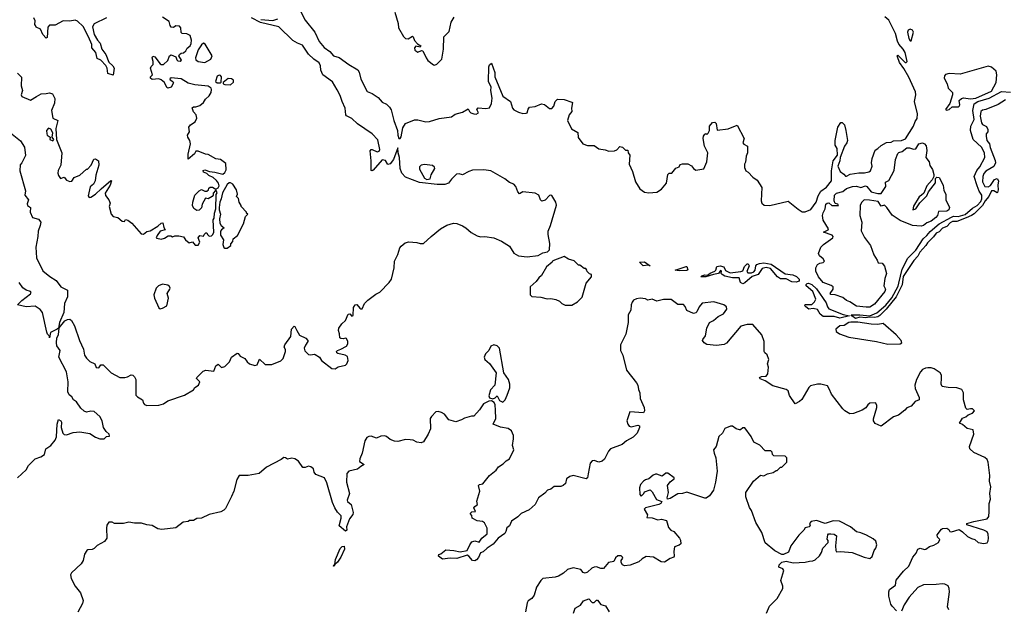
# Model space of a CAD drawing. Extents: x 2220333 to 2384341, y 721037 to 894043.
# Tile 261 of 325: x 2337677 to 2346499, y 797667 to 802938. Entities that reach past the tile are written whole.
import ezdxf

# ---------------------------------------------------------------- set-up
doc = ezdxf.new("R2010")
doc.units = 0

msp = doc.modelspace()

# ---------------------------------------------------------------- linework, layer by layer
at = {"layer": '0CON10XD'}
for points in [[(2340178.8, 803045), (2340233.3, 802933.3), (2340321.2, 802825), (2340361.7, 802741.7), (2340405, 802687.5), (2340455, 802653.3), (2340487.5, 802615), (2340538.3, 802598.3), (2340625, 802536.2), (2340707.6, 802487.6), (2340718.3, 802468.3), (2340734, 802405), (2340791.2, 802295), (2340835, 802276), (2340889.8, 802239.8), (2340925, 802200), (2340965, 802180), (2340990.8, 802155), (2341005, 802130), (2341030.6, 802035), (2341063.3, 801945), (2341064, 801905), (2341074, 801875), (2341085, 801873.1), (2341095, 801887.5), (2341110.2, 801969.8), (2341135, 802007.5), (2341215, 802040), (2341245, 802040), (2341315, 802024.2), (2341350, 802025), (2341435.7, 802054.3), (2341545, 802068.6), (2341577.4, 802092.6), (2341645, 802110), (2341695, 802140), (2341706.7, 802115), (2341720, 802105), (2341745, 802094.2), (2341767.7, 802092.3), (2341787.5, 802105), (2341772.5, 802135), (2341785, 802147.5), (2341855, 802143.3), (2341885, 802150), (2341905, 802187.5), (2341909.4, 802235), (2341896.9, 802305), (2341901.9, 802335), (2341877.2, 802385), (2341880.6, 802515), (2341886.5, 802535), (2341905, 802549.4), (2341932.9, 802465), (2341935.5, 802425), (2342005, 802252.5), (2342073.9, 802203.9), (2342093.3, 802145), (2342105, 802130), (2342145, 802108.8), (2342185, 802098.8), (2342215, 802100), (2342222.5, 802105), (2342232.3, 802137.7), (2342245, 802153.3), (2342295, 802162), (2342353.6, 802183.6), (2342378.3, 802178.3), (2342425, 802142), (2342445, 802142), (2342464.2, 802165), (2342475, 802206.7), (2342495, 802226), (2342555, 802222.5), (2342625, 802200), (2342630, 802195), (2342621.2, 802145), (2342623, 802117), (2342600, 802085), (2342583.9, 802033.9), (2342620.7, 801960.7), (2342678, 801928), (2342682.3, 801882.3), (2342722.5, 801825), (2342765, 801810), (2342825, 801810), (2342865, 801780), (2342923, 801773), (2342955, 801760), (2343005, 801762.5), (2343026.4, 801773.6), (2343055, 801802.5), (2343077.5, 801795), (2343105, 801770), (2343125, 801770), (2343130, 801745), (2343143.6, 801723.6), (2343138, 801645), (2343167.3, 801577.3), (2343193.8, 801485), (2343234.1, 801424.1), (2343274.1, 801394.1), (2343315, 801387.5), (2343385, 801394.4), (2343428.9, 801421.1), (2343472, 801475), (2343485, 801552.5), (2343495, 801562.5), (2343520, 801565), (2343555, 801607.5), (2343585, 801620), (2343595, 801640), (2343615, 801647.5), (2343665, 801647.5), (2343695, 801630), (2343714.1, 801604.1), (2343735, 801591.2), (2343807.1, 801602.9), (2343834, 801665), (2343841.9, 801745), (2343813.8, 801805), (2343800, 801875), (2343802.5, 801895), (2343815, 801912.5), (2343825, 801917.5), (2343835, 801910), (2343845, 801922.5), (2343856.9, 801945), (2343856.2, 801985), (2343883.2, 802016.8), (2343905, 802021.1), (2343918.5, 802008.5), (2343925, 801950), (2344025, 801960), (2344105, 801992.5), (2344167.5, 801875), (2344157.5, 801835), (2344165, 801822.5), (2344197.5, 801805), (2344198.8, 801745), (2344186.7, 801715), (2344179.3, 801660.7), (2344170, 801645), (2344170, 801615), (2344183.6, 801583.6), (2344205, 801572.5), (2344245, 801527.5), (2344285, 801500), (2344326.1, 801436.1), (2344320, 801315), (2344326.7, 801295), (2344348.3, 801278.3), (2344397.3, 801272.7), (2344563.6, 801313.6), (2344651.2, 801241.2), (2344688.3, 801218.3), (2344715, 801216.7), (2344765, 801236.7), (2344813.8, 801305), (2344830.3, 801359.7), (2344856.6, 801403.4), (2344905, 801437.7), (2344951.9, 801495), (2344950.8, 801585), (2344964.3, 801675), (2345003.3, 801725), (2345002.5, 801785), (2344984.3, 801814.3), (2344984.2, 801855), (2345008.6, 801975), (2345035, 802016.2), (2345047.1, 802017.1), (2345065.8, 801995), (2345080, 801945), (2345094, 801855), (2345088.8, 801835), (2345066.2, 801805), (2345028.8, 801705), (2345025.6, 801674.4), (2345007.5, 801625), (2345028.9, 801578.9), (2345061.2, 801555), (2345075, 801536.7), (2345085, 801536.2), (2345116.7, 801553.3), (2345195, 801565.6), (2345245, 801566), (2345285, 801574.6), (2345300.8, 801585), (2345316, 801625), (2345308.8, 801655), (2345314, 801695), (2345341.7, 801768.3), (2345366.4, 801783.6), (2345395, 801812.5), (2345445, 801837.5), (2345485, 801842.5), (2345505, 801852.5), (2345577, 801857), (2345615, 801872), (2345686.2, 801985), (2345700, 802025), (2345717.7, 802052.3), (2345722.5, 802095), (2345694.5, 802205), (2345707.5, 802265), (2345702.7, 802292.7), (2345642.8, 802422.8), (2345600, 802500), (2345560, 802555), (2345542.5, 802605), (2345540, 802615), (2345545, 802620), (2345610, 802555), (2345620, 802555), (2345627.5, 802565), (2345610, 802645), (2345592.5, 802675), (2345555, 802717.5), (2345541.2, 802745), (2345523.6, 802813.6), (2345463.6, 802933.6), (2345430, 802965)], [(2341038.8, 803005), (2341068.8, 802905), (2341071.2, 802865), (2341115, 802787.5), (2341135, 802770), (2341157, 802767), (2341195, 802790), (2341203, 802783), (2341215, 802752.5), (2341241.7, 802721.7), (2341270, 802705), (2341265, 802692.5), (2341225, 802700), (2341213.8, 802685), (2341217.5, 802665), (2341245, 802647.5), (2341278.3, 802661.7), (2341289.3, 802659.3), (2341318.8, 802595), (2341335, 802573.3), (2341385, 802533.3), (2341395, 802530), (2341415, 802538.8), (2341460.8, 802585), (2341473.5, 802675), (2341477.5, 802785), (2341525, 802832.5), (2341543, 802917), (2341570.3, 802959.7)], [(2338455, 802953.3), (2338345, 802900), (2338330, 802875), (2338344.5, 802804.5), (2338374, 802755), (2338399.2, 802729.2), (2338412, 802675), (2338450, 802625), (2338475, 802557.5), (2338512.5, 802525), (2338522.5, 802505), (2338515, 802442.5), (2338467.5, 802455), (2338461.2, 802505), (2338447.3, 802527.3), (2338402.5, 802575), (2338371.7, 802591.7), (2338360, 802645), (2338322.5, 802685), (2338323.3, 802715), (2338294.5, 802784.5), (2338245, 802876.2), (2338195.8, 802925.8), (2338175, 802934), (2338125, 802924.3), (2338065, 802928.8), (2337995, 802887.5), (2337945, 802890), (2337928.3, 802871.7), (2337921.7, 802778.3), (2337915, 802772.5), (2337883.3, 802805), (2337863, 802853), (2337825, 802872.5), (2337817.5, 802885), (2337812.5, 802895), (2337816.4, 802926.4), (2337803.8, 802955)], [(2339123.6, 802823.6), (2339121.2, 802865), (2339108.8, 802878.8), (2339077, 802883), (2339055, 802867.5), (2339035, 802870), (2339023.8, 802885), (2339015, 802922.5), (2338955, 802962)], [(2340161.2, 800155), (2340184.1, 800114.1), (2340240, 800085), (2340257.5, 800065), (2340260, 800055), (2340236.4, 800023.6), (2340225.5, 799995), (2340232.6, 799972.6), (2340265, 799940), (2340285, 799936.7), (2340315, 799943.3), (2340325, 799938.8), (2340362.5, 799915), (2340382.5, 799885), (2340475, 799813.3), (2340505, 799810), (2340531.9, 799828.1), (2340595, 799843.8), (2340606.7, 799855), (2340620, 799885), (2340615, 799922.5), (2340594.1, 799934.1), (2340528.3, 799948.3), (2340517.5, 799955), (2340516.7, 799965), (2340523.9, 799976.1), (2340555, 799986), (2340605.8, 800015), (2340617.8, 800035), (2340617.2, 800057.2), (2340605, 800083.3), (2340595, 800086.7), (2340575, 800080), (2340553, 800083), (2340545, 800090), (2340543.3, 800125), (2340532.5, 800155), (2340537.5, 800175), (2340563.3, 800215), (2340595.8, 800244.2), (2340620.7, 800299.3), (2340635, 800302.5), (2340653.9, 800283.9), (2340665, 800287.5), (2340669.1, 800360.9), (2340683.8, 800385), (2340697.1, 800387.1), (2340725, 800353.3), (2340735, 800347.5), (2340745, 800350), (2340767.5, 800395), (2340795, 800427.5), (2340869.3, 800480.7), (2340905, 800497.5), (2340987, 800583), (2341008, 800615), (2341033.3, 800715), (2341033.8, 800775), (2341064, 800835), (2341084, 800895), (2341095, 800908.8), (2341131.7, 800938.3), (2341165, 800948), (2341235, 800941.9), (2341265, 800932.2), (2341295, 800933.3), (2341362.4, 800997.6), (2341447.5, 801065), (2341505, 801097.3), (2341564.7, 801115.3), (2341595, 801113.3), (2341643.1, 801093.1), (2341675, 801073.5), (2341721.5, 801031.5), (2341775, 801002.5), (2341805, 800994.6), (2341845, 800995.6), (2341925, 800983.6), (2341993.8, 800955), (2342065, 800910), (2342105.6, 800845.6), (2342145, 800824.4), (2342224.1, 800814.1), (2342322.7, 800827.3), (2342343, 800837), (2342365, 800849.2), (2342405, 800858), (2342422.7, 800877.3), (2342427.5, 800935), (2342410.6, 801015), (2342412.2, 801045), (2342433.1, 801095), (2342487, 801277), (2342482, 801305), (2342445, 801362.5), (2342435, 801367.5), (2342425, 801362.5), (2342385, 801322.5), (2342355, 801312.5), (2342342.5, 801325), (2342327.5, 801365), (2342295, 801383.3), (2342185, 801397.5), (2342155, 801377.5), (2342138.8, 801395), (2342122, 801445), (2342105, 801466), (2342065, 801480), (2342024.1, 801514.1), (2341897.5, 801585), (2341835, 801594), (2341735, 801590), (2341700.5, 801579.5), (2341645, 801547.5), (2341615, 801557.5), (2341590, 801555), (2341545, 801510), (2341520, 801475), (2341485, 801461.2), (2341418.3, 801461.7), (2341259.3, 801480.7), (2341135, 801526.4), (2341100.5, 801565), (2341084.5, 801605), (2341081.2, 801705), (2341069.2, 801745), (2341065, 801790), (2341026.2, 801685), (2340995, 801647.5), (2340975, 801642.5), (2340955, 801677.5), (2340925, 801682.5), (2340845, 801591.2), (2340835, 801583.3), (2340827, 801587), (2340826.5, 801675), (2340815.7, 801764.3), (2340825, 801774), (2340835, 801774), (2340880, 801755), (2340898.3, 801761.7), (2340903.3, 801775), (2340885, 801862.5), (2340834.2, 801915), (2340704, 802004), (2340653.1, 802053.1), (2340606.1, 802076.1), (2340600, 802085), (2340594.5, 802145), (2340565.5, 802205), (2340549.4, 802259.4), (2340520.5, 802309.5), (2340481, 802381), (2340394.5, 802445), (2340374.6, 802485), (2340372.7, 802525), (2340361.7, 802551.7), (2340313.2, 802583.2), (2340265, 802628.8), (2340209.6, 802709.6), (2340165, 802727.5), (2340125, 802753.1), (2339997.5, 802875), (2339835, 802914.2), (2339753.3, 802955)], [(2339838.5, 802938.5), (2339945, 802930.9), (2339991.2, 802945)], [(2345665, 802750), (2345685.8, 802825), (2345675.5, 802845.5), (2345655, 802853.8), (2345636.7, 802845), (2345631.2, 802825), (2345645, 802770), (2345655, 802750), (2345665, 802750)], [(2337657.9, 802457.9), (2337693.9, 802423.9), (2337690, 802345), (2337702.5, 802305), (2337691.4, 802265), (2337695, 802248.8), (2337775, 802216.2), (2337828.6, 802251.4), (2337870, 802275), (2337915, 802276), (2337945, 802284), (2337970, 802275), (2337991.4, 802231.4), (2337989.5, 802190.5), (2337960.8, 802125), (2337975, 802057.5), (2338020, 802035), (2338000.8, 801965), (2338006.2, 801866.2), (2338054.2, 801745), (2338046.1, 801633.9), (2338022.7, 801587.3), (2338020, 801565), (2338024.1, 801544.1), (2338042.5, 801515), (2338075, 801527.5), (2338095, 801500), (2338125, 801490), (2338145, 801492), (2338163.9, 801526.1), (2338215, 801546.7), (2338275, 801600), (2338285, 801600), (2338317.5, 801635), (2338340.7, 801689.3), (2338355, 801692.5), (2338382.5, 801675), (2338386.2, 801635), (2338358.8, 801545), (2338352.5, 801495), (2338337.5, 801465), (2338309.3, 801440.7), (2338290.7, 801360.7), (2338300, 801345), (2338315, 801347.5), (2338355.6, 801374.4), (2338405.6, 801424.4), (2338495, 801497.5), (2338500, 801495), (2338488.6, 801455), (2338441.4, 801385), (2338444.4, 801364.4), (2338476, 801325), (2338487.5, 801295), (2338480, 801265), (2338497.5, 801195), (2338515, 801176.7), (2338557, 801167), (2338595, 801133.3), (2338615, 801130), (2338625, 801150), (2338645, 801143.3), (2338681.2, 801115), (2338765, 801020), (2338785, 801017.5), (2338815, 801040), (2338845, 801046.2), (2338915, 801090), (2338945, 801116.7), (2338960, 801120), (2338967.5, 801077.5), (2338980, 801055), (2338937, 801043), (2338910, 801005), (2338900, 800985), (2338905, 800980), (2338945, 800973.8), (2338975, 800980), (2339008.3, 801001.7), (2339031.7, 801001.7), (2339045, 800992.5), (2339067.5, 801002.5), (2339103.6, 801003.6), (2339145, 800992.5), (2339162.5, 800965), (2339195, 800940), (2339225, 800950), (2339249.3, 800919.3), (2339275, 800920), (2339290, 800945), (2339277.5, 800985), (2339290, 801005), (2339325, 801000), (2339330, 801015), (2339345, 801030), (2339355, 801030), (2339360, 801015), (2339375, 801000), (2339395, 801002.5), (2339406.1, 801013.9), (2339416.2, 801035), (2339410, 801145), (2339418.3, 801161.7), (2339421.2, 801205), (2339433.3, 801245), (2339438.3, 801371.7), (2339447, 801387), (2339438.3, 801408.3), (2339431.7, 801408.3), (2339410, 801385), (2339410, 801365), (2339400, 801355), (2339365, 801332.5), (2339341.7, 801338.3), (2339312.5, 801285), (2339306.1, 801253.9), (2339285, 801233.3), (2339265, 801230), (2339238.3, 801248.3), (2339226.7, 801275), (2339227, 801303), (2339247.5, 801365), (2339283.9, 801406.1), (2339306.7, 801416.7), (2339335, 801403.3), (2339355, 801402.5), (2339370, 801415), (2339371.7, 801428.3), (2339382.5, 801437.5), (2339405, 801437.5), (2339435, 801420), (2339455, 801432.5), (2339465, 801450), (2339457.5, 801475), (2339439.3, 801499.3), (2339410, 801525), (2339371.7, 801541.7), (2339355, 801560), (2339323.6, 801573.6), (2339321.7, 801588.3), (2339335, 801592.5), (2339377, 801577), (2339425, 801572), (2339495.8, 801554.2), (2339515, 801570), (2339525.7, 801594.3), (2339525, 801650), (2339475, 801686.7), (2339435, 801692.5), (2339365, 801730), (2339343, 801733), (2339275, 801760), (2339255, 801760), (2339243.3, 801736.7), (2339185, 801690), (2339186, 801735), (2339207.1, 801825), (2339200, 801855), (2339182.5, 801885), (2339180, 801905), (2339197.5, 801935), (2339192.5, 801975), (2339207.5, 801995), (2339247.7, 802022.3), (2339263.3, 802055), (2339256.7, 802085), (2339233, 802113), (2339221.7, 802148.3), (2339233, 802157), (2339255, 802157.5), (2339290.7, 802169.3), (2339325, 802196.7), (2339342.5, 802227.5), (2339375, 802256.7), (2339393.8, 802285), (2339396.1, 802313.9), (2339391.2, 802325), (2339365, 802341.2), (2339245, 802353.3), (2339185, 802368.8), (2339125, 802408), (2339033.3, 802416.7), (2339023, 802407), (2339025, 802400), (2339050, 802385), (2339056.4, 802373.6), (2339035, 802332.5), (2339005, 802323.3), (2338995, 802330), (2338975.8, 802375.8), (2338945, 802400), (2338925, 802407.5), (2338865, 802402.5), (2338850, 802415), (2338850, 802425), (2338867.5, 802445), (2338850, 802505), (2338855, 802520), (2338872.5, 802537.5), (2338873.3, 802565), (2338864, 802595), (2338870, 802610), (2338887.5, 802605), (2338934.1, 802544.1), (2338945, 802537.5), (2338965, 802537.5), (2339005, 802572.5), (2339020, 802615), (2339035, 802622.5), (2339076.7, 802606.7), (2339085, 802577.5), (2339095, 802568.8), (2339113.8, 802566.2), (2339126.7, 802575), (2339102.5, 802615), (2339107.5, 802625), (2339125, 802637.5), (2339145, 802640), (2339165, 802660), (2339177, 802683), (2339203.8, 802705), (2339214, 802725), (2339217.1, 802755), (2339205, 802797.5), (2339175, 802812.5), (2339133, 802813), (2339123.6, 802823.6)], [(2339335, 802553.8), (2339390, 802585), (2339402.5, 802615), (2339338.3, 802718.3), (2339325, 802727.5), (2339305, 802713.3), (2339275, 802668.8), (2339251.4, 802595), (2339255, 802577.5), (2339275, 802562.5), (2339335, 802553.8)], [(2345985, 802127.5), (2346005, 802133.8), (2346031.2, 802158.8), (2346085, 802158), (2346095, 802164), (2346099.4, 802175), (2346096.1, 802215), (2346116.7, 802233.3), (2346135, 802236.7), (2346195, 802230.2), (2346244.1, 802235.9), (2346385, 802297.6), (2346424.8, 802375), (2346432.3, 802445), (2346425, 802476.2), (2346385, 802513.8), (2346355, 802521.2), (2346105, 802450), (2346005, 802456.7), (2345973.6, 802446.4), (2345963.8, 802436.2), (2345961.2, 802415), (2345988, 802365), (2345996.7, 802325), (2346033.8, 802285), (2346033.8, 802265), (2346011.7, 802188.3), (2345973.3, 802135), (2345985, 802127.5)], [(2339445, 802371.2), (2339475, 802373.3), (2339481.7, 802378.3), (2339486.2, 802425), (2339477.3, 802437.3), (2339465, 802441.2), (2339446.4, 802433.6), (2339430, 802385), (2339445, 802371.2)], [(2339565, 802353.8), (2339593, 802377), (2339592.5, 802395), (2339575, 802408.8), (2339545, 802411.2), (2339500, 802375), (2339500, 802365), (2339515, 802357.5), (2339565, 802353.8)], [(2346509, 802221), (2346445, 802178.7), (2346335, 802134.5), (2346305, 802129.1), (2346289.6, 802115), (2346283.6, 802075), (2346294.2, 802014.2), (2346305, 801998.5), (2346340, 801980), (2346352.5, 801955), (2346351.4, 801935), (2346335.6, 801914.4), (2346335.5, 801895.5), (2346343.2, 801855), (2346366.9, 801825), (2346372.3, 801792.3), (2346416.6, 801676.6), (2346419.7, 801655), (2346405, 801624.5), (2346335, 801582.9), (2346315, 801559.4), (2346306.1, 801535), (2346303.3, 801485), (2346324.8, 801444.8), (2346355, 801441.1), (2346375, 801454.3), (2346412.4, 801507.6), (2346435.8, 801515), (2346448.3, 801495), (2346440.8, 801455), (2346444.6, 801415), (2346438.2, 801391.8), (2346435, 801386), (2346405, 801406.5), (2346384.6, 801405.4), (2346361.8, 801355), (2346326.8, 801315), (2346302.7, 801275), (2346229.3, 801200.7), (2346206.5, 801183.5), (2346157.7, 801162.3), (2346075, 801131.9), (2346035, 801129.4), (2346015, 801118.5), (2345985, 801086.1), (2345945, 801069.8), (2345915, 801038.4), (2345888.8, 801025), (2345865, 800992.5), (2345810.9, 800940.9), (2345795.2, 800914.8), (2345742.8, 800857.2), (2345725, 800821.5), (2345688.1, 800781.9), (2345591.5, 800638.5), (2345585, 800563.1), (2345531, 800455), (2345441.2, 800345), (2345385, 800289.7), (2345365, 800276.2), (2345335, 800270.5), (2345295, 800274.6), (2345255, 800266.8), (2345205, 800273.5), (2345165, 800262.2), (2345132.5, 800285), (2345127.5, 800295), (2345205, 800295.7), (2345293.5, 800286.5), (2345357.9, 800312.1), (2345439.1, 800380.9), (2345492.3, 800447.7), (2345549.5, 800550.5), (2345555, 800577.5), (2345585, 800703.5), (2345635, 800800.8), (2345707.3, 800872.7), (2345771.7, 800975), (2345805.8, 801004.2), (2345835, 801041.8), (2345915, 801109), (2346025, 801170.9), (2346045, 801177.4), (2346085, 801174.8), (2346147.9, 801192.1), (2346215, 801250.2), (2346256.2, 801273.8), (2346289.6, 801310.4), (2346298.7, 801335), (2346297.1, 801365), (2346275, 801401.2), (2346255, 801451.5), (2346230.4, 801535), (2346252.5, 801587.5), (2346281.1, 801618.9), (2346324.7, 801705), (2346322.8, 801745), (2346295.6, 801795.6), (2346221.6, 801865), (2346195.7, 801945.7), (2346199.2, 801985), (2346227.7, 802045), (2346216.2, 802125), (2346228.2, 802185), (2346262.3, 802205), (2346363.7, 802236.3), (2346475, 802295.4), (2346555, 802288.3)], [(2337975, 801852.5), (2337982.5, 801865), (2337966.7, 801885), (2337974, 801925), (2337955, 801956.7), (2337934.2, 801965.8), (2337916.2, 801945), (2337918.8, 801915), (2337924.1, 801904.1), (2337950, 801885), (2337947.5, 801865), (2337975, 801852.5)], [(2337595, 801924.2), (2337685, 801854.3), (2337720.8, 801795), (2337728, 801722), (2337695, 801656.2), (2337682.1, 801637.9), (2337679.4, 801585), (2337729.4, 801405), (2337721.5, 801365), (2337756.9, 801325), (2337745, 801290), (2337746.2, 801275), (2337773.8, 801255), (2337770.8, 801215), (2337791.2, 801165), (2337845, 801152), (2337865.8, 801125), (2337861.4, 801095), (2337842.2, 801045), (2337840.4, 800995), (2337821.7, 800901.7), (2337827.1, 800805), (2337885, 800690), (2337947, 800637), (2338002.9, 800602.9), (2338046.7, 800545), (2338104.3, 800514.3), (2338104, 800455), (2338078.8, 800395), (2338072.9, 800315), (2338035, 800226.7), (2338023.3, 800176.7), (2338013.9, 800166.1), (2337987.5, 800155), (2337953.9, 800136.1), (2337945, 800090)], [(2345262.4, 800362.4), (2345175, 800372.3), (2345115, 800411.9), (2345085, 800422.2), (2345051.5, 800451.5), (2344985, 800473), (2344945, 800475.8), (2344939.5, 800485), (2344965.7, 800525), (2344966, 800545), (2344948, 800558), (2344875, 800585.5), (2344835, 800635.4), (2344809.8, 800685), (2344810.5, 800715), (2344825, 800746), (2344845, 800758.8), (2344875.9, 800764.1), (2344887.5, 800775), (2344876.2, 800795), (2344844.6, 800824.6), (2344835.7, 800845), (2344855, 800901.2), (2344878.8, 800925), (2344964, 800985), (2344966.2, 800995), (2344957, 801007), (2344880, 801035), (2344920, 801055), (2344922.5, 801065), (2344875, 801142.5), (2344870.4, 801185), (2344875, 801207.5), (2344894.6, 801245), (2344901.5, 801285), (2344910.8, 801295), (2344926.6, 801296.6), (2344955, 801274.4), (2345012.5, 801275), (2345007.5, 801285), (2344983.3, 801293.3), (2344975.5, 801315), (2344976.2, 801365), (2344995, 801384.6), (2345052.1, 801397.9), (2345085, 801426.1), (2345138.8, 801445), (2345175, 801447.5), (2345215, 801436.1), (2345255, 801449.7), (2345266.1, 801445), (2345305, 801397.5), (2345365, 801381.5), (2345395, 801382.9), (2345436.2, 801443.8), (2345435, 801482.5), (2345463.5, 801496.5), (2345512.4, 801587.6), (2345523.1, 801685), (2345545, 801739.5), (2345555, 801749.3), (2345585, 801756.5), (2345625, 801789), (2345649.9, 801789.9), (2345685, 801777.3), (2345705, 801781.1), (2345732.6, 801827.4), (2345765, 801835.7), (2345785, 801827.1), (2345797.8, 801807.8), (2345805.8, 801765.8), (2345796.7, 801705), (2345824.7, 801665), (2345831.4, 801631.4), (2345856.2, 801595), (2345867.1, 801552.9), (2345866.7, 801533.3), (2345852.5, 801505), (2345805, 801450), (2345777, 801383), (2345757.5, 801367.5), (2345737, 801353), (2345685, 801267.5), (2345680, 801235), (2345706, 801245), (2345743.6, 801296.4), (2345805, 801360), (2345820, 801395), (2345881.7, 801478.3), (2345883.3, 801516.7), (2345893.2, 801526.8), (2345915, 801525.5), (2345950.4, 801455), (2345958.1, 801408.1), (2345975.3, 801375), (2345975.4, 801325), (2346008.9, 801255), (2346001.6, 801235), (2345985, 801222.8), (2345910.8, 801219.2), (2345899.6, 801185), (2345885.3, 801165), (2345845, 801133.3), (2345805, 801119.1), (2345774.5, 801095), (2345755, 801088.8), (2345676.2, 801095), (2345565, 801141.1), (2345495, 801185.9), (2345447.2, 801257.2), (2345425, 801278.1), (2345395, 801267.5), (2345370.4, 801310.4), (2345290.4, 801320.4), (2345243.9, 801326.1), (2345219.3, 801300.7), (2345208, 801275), (2345205.9, 801185), (2345221.1, 801125), (2345217.3, 801047.3), (2345247.9, 800987.9), (2345299.8, 800915), (2345330.9, 800830.9), (2345361.2, 800785), (2345370, 800760), (2345405, 800758.6), (2345425, 800729.4), (2345444.5, 800665), (2345429.8, 800620.2), (2345420, 800555), (2345433.3, 800525), (2345427.4, 800505), (2345335, 800391.2), (2345295, 800364.8), (2345262.4, 800362.4)], [(2341325, 801506), (2341355, 801513.8), (2341365, 801550), (2341396.2, 801605), (2341395, 801617.5), (2341375, 801631.2), (2341305, 801641.5), (2341274.7, 801635.3), (2341260, 801620), (2341258.9, 801598.9), (2341305, 801518.8), (2341325, 801506)], [(2339535, 800891.2), (2339567.5, 800915), (2339568.3, 800931.7), (2339587, 800953), (2339590, 800975), (2339627.5, 801005), (2339681.7, 801108.3), (2339700, 801175), (2339720, 801195), (2339710, 801205), (2339710, 801215), (2339660, 801265), (2339660, 801275), (2339643, 801303), (2339637, 801337), (2339620, 801355), (2339627.5, 801375), (2339620, 801415), (2339587.5, 801465), (2339565, 801477.5), (2339553.3, 801476.7), (2339535, 801462.5), (2339494.1, 801385.9), (2339483.3, 801335), (2339470, 801305), (2339463.3, 801255), (2339463.3, 801235), (2339476.7, 801195), (2339466.7, 801155), (2339468.8, 801115), (2339483.6, 801093.6), (2339510, 801075), (2339485, 801057.5), (2339477.5, 801045), (2339477, 801007), (2339502.5, 800965), (2339496.7, 800923.3), (2339505, 800897.5), (2339515, 800891.2), (2339535, 800891.2)], [(2342625, 800382.5), (2342675, 800412.5), (2342716, 800454), (2342752.3, 800577.7), (2342800, 800635), (2342800, 800655), (2342781.7, 800661.7), (2342761.7, 800681.7), (2342760, 800695), (2342748.3, 800708.3), (2342735, 800710), (2342695, 800740), (2342685, 800740), (2342645, 800777.5), (2342595, 800792.5), (2342555, 800817.5), (2342455, 800777.5), (2342447.5, 800765), (2342396.7, 800725), (2342353, 800647), (2342327.5, 800625), (2342305.9, 800594.1), (2342250, 800545), (2342250, 800475), (2342265, 800460), (2342345, 800453.8), (2342403.3, 800436.7), (2342435, 800440), (2342481.7, 800431.7), (2342515, 800417.5), (2342535, 800397.5), (2342565, 800382.5), (2342625, 800382.5)], [(2343325, 800732.5), (2343309.3, 800739.3), (2343264.6, 800734.6), (2343230, 800765), (2343275, 800770.5), (2343325, 800732.5)], [(2343585, 800689.4), (2343550, 800695), (2343648.8, 800728.8), (2343655, 800727.5), (2343663.3, 800696.7), (2343655, 800691.9), (2343585, 800689.4)], [(2344155, 800573.9), (2344136.5, 800585), (2344122, 800625), (2344064.6, 800625.4), (2343995, 800641.8), (2343970.8, 800655), (2343963.3, 800665), (2343966.2, 800685), (2343955, 800693.3), (2343937.5, 800665), (2343892.8, 800657.2), (2343825, 800634.2), (2343780, 800635), (2343790, 800645), (2343815, 800653.1), (2343839.4, 800650.6), (2343865, 800669.2), (2343905, 800685.7), (2343915.8, 800695), (2343923.1, 800726.9), (2343954.2, 800734.2), (2343985, 800726), (2344001.3, 800691.3), (2344041.7, 800671.7), (2344137.7, 800682.3), (2344155, 800690), (2344171.7, 800728.3), (2344195, 800752.5), (2344205, 800752.5), (2344213.3, 800735), (2344192.5, 800682.5), (2344202, 800672), (2344235, 800671.5), (2344255, 800680.6), (2344267.8, 800695), (2344272, 800735), (2344282, 800745), (2344305, 800755.5), (2344345, 800760), (2344408.9, 800748.9), (2344535, 800662.5), (2344605, 800652.9), (2344637.4, 800637.4), (2344660.4, 800615), (2344660, 800595), (2344633.6, 800586.4), (2344595, 800590), (2344545, 800618), (2344495, 800617.8), (2344468.1, 800635), (2344405, 800708.6), (2344365, 800720), (2344330.5, 800709.5), (2344295, 800657.1), (2344241.4, 800638.6), (2344175, 800581.8), (2344155, 800573.9)], [(2337945, 800090), (2337942.5, 800105), (2337925, 800122.5), (2337919.5, 800139.5), (2337881.2, 800315), (2337861.7, 800341.7), (2337815, 800371.4), (2337735, 800365.8), (2337657.5, 800385), (2337695, 800422), (2337775, 800483.8), (2337778.8, 800495), (2337775, 800502.5), (2337735, 800516.7), (2337705, 800536), (2337672.2, 800585)], [(2338935, 800347.5), (2338955, 800353.3), (2338996.2, 800375), (2339010, 800445), (2338997.5, 800485), (2339023.3, 800525), (2339023.8, 800535), (2339018.8, 800548.8), (2339005, 800560), (2338955, 800570), (2338920, 800555), (2338900, 800535), (2338880, 800475), (2338883.3, 800445), (2338925, 800357.5), (2338935, 800347.5)], [(2345025, 800264.8), (2344975, 800281.3), (2344875, 800280), (2344849.7, 800299.7), (2344825, 800343.8), (2344787.5, 800352.5), (2344747, 800347), (2344720, 800365), (2344712.5, 800375), (2344713.9, 800386.1), (2344775, 800386.2), (2344799.2, 800410.8), (2344810.6, 800435), (2344782.4, 800502.4), (2344724.8, 800554.8), (2344723.7, 800565), (2344731.5, 800575), (2344745, 800578.5), (2344775, 800565.9), (2344815, 800529.1), (2344902.5, 800402.5), (2344915, 800366), (2344928.3, 800348.3), (2345055, 800298.5), (2345112.5, 800285), (2345025, 800264.8)], [(2345533.3, 797643.3), (2345492.9, 797685), (2345481.2, 797705), (2345465.8, 797775), (2345464.4, 797815), (2345470, 797835), (2345525.3, 797874.7), (2345530.4, 797919.6), (2345595, 797999.2), (2345643.3, 798045), (2345678.8, 798125), (2345710.5, 798159.5), (2345725, 798196.2), (2345745, 798204), (2345783.9, 798193.9), (2345795, 798196.2), (2345828.8, 798221.2), (2345867.6, 798232.4), (2345910, 798255), (2345921.7, 798281.7), (2345900, 798305), (2345898.8, 798325), (2345935, 798376.2), (2345945, 798381.2), (2345985, 798383.3), (2346003, 798373), (2346012.5, 798355), (2346025, 798350), (2346095, 798372.5), (2346125, 798352.5), (2346169.3, 798309.3), (2346205, 798290.8), (2346235, 798283.8), (2346265.8, 798255.8), (2346315.7, 798245.7), (2346345, 798251.5), (2346355, 798270), (2346358.6, 798295), (2346355, 798329.2), (2346345, 798351.2), (2346316.1, 798366.1), (2346164, 798414), (2346162.5, 798425), (2346226.7, 798445), (2346345, 798467.6), (2346360.8, 798489.2), (2346362.5, 798532.5), (2346363.9, 798605), (2346375.1, 798645), (2346369.3, 798695), (2346379.1, 798755), (2346367.3, 798805), (2346368.4, 798855), (2346355.9, 798975), (2346345, 798997.8), (2346325, 799018.5), (2346225, 799062.5), (2346189.2, 799095), (2346186.7, 799115), (2346225.4, 799225), (2346220, 799265), (2346166.1, 799276.1), (2346125, 799313.8), (2346096.7, 799325), (2346125, 799370), (2346155, 799380.9), (2346175, 799400), (2346215, 799413.1), (2346232.2, 799435), (2346215, 799451.8), (2346195, 799454.4), (2346166.4, 799446.4), (2346155, 799460), (2346132.4, 799532.4), (2346133.3, 799595), (2346117.7, 799625), (2346075, 799641), (2345995, 799644.1), (2345943, 799653), (2345932.5, 799675), (2345936.7, 799726.7), (2345936.9, 799755), (2345925.9, 799775), (2345870.7, 799810.7), (2345845, 799819.1), (2345815, 799819.8), (2345792.7, 799817.3), (2345765.7, 799804.3), (2345748.4, 799785), (2345712.9, 799715), (2345698.4, 799665), (2345700.2, 799635), (2345735.3, 799555), (2345736.7, 799533.3), (2345700.6, 799519.4), (2345665, 799477.5), (2345627, 799463), (2345609.3, 799440.7), (2345552.5, 799395), (2345505, 799382.5), (2345395, 799297.5), (2345343.1, 799323.1), (2345327.5, 799345), (2345327.7, 799362.3), (2345358, 799465), (2345358, 799485), (2345345.7, 799505.7), (2345295, 799502.6), (2345275, 799488.8), (2345257.1, 799462.9), (2345225, 799440.6), (2345148.8, 799411.2), (2345115, 799406.9), (2345070.6, 799435), (2345053.4, 799453.4), (2344951.1, 799585), (2344931.2, 799631.2), (2344915, 799657.5), (2344855, 799673.1), (2344825, 799673.2), (2344761.5, 799658.5), (2344747.1, 799645), (2344685, 799538), (2344665, 799519.2), (2344625, 799497.5), (2344575, 799572.5), (2344562.5, 799615), (2344545, 799626.2), (2344425, 799660), (2344355, 799703.3), (2344311.2, 799721.2), (2344306.7, 799735), (2344325, 799744), (2344365, 799746.7), (2344380, 799765), (2344387.5, 799825), (2344377.5, 799855), (2344390, 799895), (2344375, 799937.5), (2344354, 799954), (2344347.7, 799967.7), (2344348.1, 800055), (2344327.5, 800115), (2344245, 800208.8), (2344195, 800207.1), (2344137.3, 800192.7), (2344010.3, 800039.7), (2343990, 800030), (2343921.3, 800018.7), (2343835, 800030), (2343810, 800045), (2343796.2, 800065), (2343796.7, 800075), (2343822.3, 800107.7), (2343834, 800175), (2343856.2, 800225), (2343894.5, 800245.5), (2343935, 800280), (2343982.5, 800305), (2344013.8, 800345), (2344010, 800365), (2343985, 800384.2), (2343895, 800412.5), (2343792.2, 800397.8), (2343763.8, 800365), (2343745, 800322), (2343735, 800312.5), (2343715, 800308), (2343655, 800333.8), (2343639.7, 800369.7), (2343625, 800386.2), (2343575, 800388.6), (2343515, 800431.5), (2343445, 800431.1), (2343385, 800418.1), (2343345, 800435.8), (2343305, 800427.5), (2343285, 800436.7), (2343235, 800443.8), (2343202.7, 800437.3), (2343177.5, 800425), (2343165, 800407.5), (2343156.2, 800385), (2343153.9, 800336.1), (2343127.5, 800295), (2343128.6, 800225), (2343106.9, 800123.1), (2343060, 800025), (2343060, 799975), (2343082.5, 799935), (2343115, 799798.8), (2343205, 799686.2), (2343215.6, 799665.6), (2343220.8, 799625), (2343234, 799595), (2343235.8, 799545), (2343271.2, 799465), (2343276.1, 799433.9), (2343265, 799417.5), (2343143.6, 799426.4), (2343117.5, 799345), (2343126.1, 799316.1), (2343138.3, 799298.3), (2343155, 799291.2), (2343215, 799306.2), (2343229.3, 799299.3), (2343230, 799285), (2343210, 799235), (2343175, 799198), (2343113.4, 799166.6), (2343075.5, 799134.5), (2342970, 799095), (2342952.9, 799075), (2342918.3, 799001.7), (2342897, 798983), (2342865, 798976.2), (2342825, 798990), (2342805, 798987.5), (2342788.8, 798965), (2342771.2, 798871.2), (2342764, 798836), (2342753.6, 798826.4), (2342635, 798856.7), (2342605, 798846.7), (2342576.7, 798825), (2342566.7, 798785), (2342547.5, 798765), (2342525, 798756.7), (2342465, 798756.2), (2342435, 798733.3), (2342405, 798723.3), (2342383.4, 798696.6), (2342324.1, 798655.9), (2342295, 798597.5), (2342241.7, 798548.3), (2342170, 798515), (2342140, 798485), (2342085, 798447.5), (2342066.7, 798405), (2342041.7, 798388.3), (2342034, 798355), (2342022.7, 798337.3), (2341964.3, 798295.7), (2341919.1, 798240.9), (2341864.2, 798205.8), (2341828.3, 798171.7), (2341807, 798163), (2341788.6, 798121.4), (2341770.8, 798099.2), (2341755, 798092), (2341734, 798094), (2341700, 798135), (2341685, 798143.3), (2341595, 798114), (2341535, 798116), (2341465, 798107.5), (2341430, 798135), (2341431.7, 798148.3), (2341450, 798155), (2341495, 798190), (2341567, 798183), (2341625, 798171.2), (2341685, 798183.3), (2341708.8, 798235), (2341729.6, 798260.4), (2341755, 798271.1), (2341795, 798258), (2341818.8, 798295), (2341865, 798333.8), (2341865.6, 798385), (2341841.7, 798431.7), (2341825, 798442.5), (2341775, 798450), (2341730, 798475), (2341727, 798497), (2341712.5, 798515), (2341728.3, 798531.7), (2341760, 798535), (2341747.5, 798565), (2341755, 798577.5), (2341780, 798595), (2341773.3, 798625), (2341798.8, 798715), (2341786.7, 798765), (2341796.1, 798773.9), (2341827.7, 798782.3), (2341885, 798856.7), (2341947.5, 798905), (2341966.7, 798935), (2342008.3, 798961.7), (2342035, 798988), (2342066.2, 799005), (2342103.3, 799085), (2342093.3, 799125), (2342102, 799185), (2342100, 799215), (2342083.8, 799255), (2342055, 799275.7), (2341985, 799289.4), (2341920, 799315), (2341941.9, 799365), (2341941.1, 799441.1), (2341938.6, 799488.6), (2341928.8, 799508.8), (2341905, 799523.8), (2341879.5, 799520.5), (2341831.7, 799498.3), (2341796.2, 799445), (2341745, 799386.7), (2341725, 799386.7), (2341661.2, 799368.8), (2341635, 799353.3), (2341585, 799336.7), (2341522.5, 799355), (2341483.3, 799405), (2341455, 799421.2), (2341425, 799430), (2341405, 799426.2), (2341366.2, 799385), (2341356, 799365), (2341356.9, 799275), (2341338.1, 799225), (2341295, 799158), (2341275, 799149.2), (2341235.9, 799155.9), (2341202.7, 799172.7), (2341175.6, 799175.6), (2341132.4, 799177.6), (2341065, 799161.9), (2341035, 799163.3), (2340997.6, 799177.6), (2340963.8, 799205), (2340945, 799211.9), (2340912.6, 799207.4), (2340875, 799190), (2340825, 799209.4), (2340803.8, 799206.2), (2340788, 799195), (2340768, 799165), (2340746.2, 799055), (2340723.3, 799005), (2340721.7, 798981.7), (2340762.5, 798955), (2340734, 798936), (2340705, 798914), (2340626.2, 798895), (2340608.6, 798875), (2340604.2, 798795), (2340631.4, 798695), (2340612.2, 798635), (2340615, 798623.8), (2340645.6, 798595.6), (2340665.8, 798524.2), (2340662, 798508), (2340630.9, 798469.1), (2340605.8, 798395), (2340608, 798365), (2340595, 798356.7), (2340538.6, 798405), (2340558.8, 798475), (2340556, 798495), (2340525, 798526.2), (2340499.2, 798565), (2340479.2, 798615), (2340428.8, 798788.8), (2340407.5, 798835), (2340331.2, 798865), (2340316.7, 798885), (2340308.8, 798915), (2340285, 798933.8), (2340265, 798938.8), (2340235, 798928), (2340215, 798928), (2340176.2, 798985), (2340142.5, 799005), (2340115, 799012.5), (2340075, 799003.3), (2340060, 799015), (2340045, 799016.7), (2340020.8, 798999.2)], [(2337656.1, 798833.9), (2337733.9, 798906.1), (2337755, 798946.7), (2337786.7, 798975), (2337815, 799003.8), (2337865, 799022.9), (2337898.8, 799045), (2337910, 799095), (2337956.2, 799125), (2337995, 799171.2), (2338007.2, 799202.8), (2338013.2, 799316.8), (2338025, 799357.5), (2338045, 799346.2), (2338050, 799335), (2338048.1, 799285), (2338063.6, 799233.6), (2338075, 799222.5), (2338095, 799220), (2338155, 799240), (2338215, 799247.5), (2338305, 799233.1), (2338355, 799199.2), (2338395, 799184.3), (2338435, 799184), (2338453.8, 799206.2), (2338482.5, 799207.5), (2338480, 799225), (2338450.7, 799250.7), (2338428.6, 799285), (2338416, 799346), (2338394.4, 799385), (2338345, 799429.2), (2338315, 799432.9), (2338275, 799422.9), (2338255, 799432), (2338225, 799460), (2338185, 799514.2), (2338160, 799535), (2338145, 799559.4), (2338118.7, 799578.7), (2338108.6, 799605), (2338112.5, 799695), (2338096.5, 799785), (2338028.8, 799915), (2338038.8, 799975), (2338008.5, 800018.5), (2338005.4, 800045), (2338010.5, 800089.5), (2338025.8, 800115.8), (2338031.7, 800178.3), (2338080, 800240), (2338105, 800253.1), (2338125.7, 800255.7), (2338140, 800245), (2338167.6, 800197.6), (2338212.5, 800065), (2338248, 799988), (2338258.1, 799935), (2338275, 799906.2), (2338305, 799876.2), (2338350, 799855), (2338361.7, 799821.7), (2338385, 799820), (2338405, 799847.5), (2338425, 799846.2), (2338496.2, 799775), (2338575, 799734), (2338617.7, 799732.3), (2338641.7, 799738.3), (2338675, 799757.5), (2338690, 799755), (2338705, 799740), (2338716.2, 799715), (2338718.8, 799575), (2338731.3, 799561.3), (2338776.7, 799535), (2338786.7, 799505), (2338795, 799492.5), (2338815, 799482.5), (2338925, 799486.7), (2338965, 799498.8), (2339004.7, 799525.3), (2339155, 799576.2), (2339235, 799623.3), (2339247, 799643), (2339280, 799665), (2339291.2, 799695), (2339262.5, 799725), (2339263.3, 799735), (2339320.7, 799789.3), (2339345, 799800), (2339415, 799790), (2339435, 799837.5), (2339455, 799853.3), (2339485, 799822.5), (2339515, 799832.5), (2339556.7, 799875), (2339575, 799916.7), (2339625, 799952.5), (2339635, 799950), (2339653.3, 799925), (2339694.2, 799904.2), (2339715, 799873.3), (2339735.9, 799855.9), (2339785, 799840), (2339805, 799846.7), (2339825, 799897.5), (2339875, 799851.4), (2339935, 799851.2), (2340017.7, 799882.3), (2340037.5, 799905), (2340057.5, 799965), (2340057.5, 799985), (2340047.5, 800005), (2340053.3, 800025), (2340105, 800100), (2340113.3, 800165), (2340135, 800192.5), (2340141.7, 800191.7), (2340161.2, 800155)], [(2345455, 800032.3), (2345565, 800034.8), (2345580, 800045), (2345576.4, 800066.4), (2345530.8, 800115), (2345415, 800217.1), (2345365, 800209.4), (2345305, 800209.8), (2345187.8, 800227.8), (2345125, 800229.8), (2345105.3, 800224.7), (2345065, 800200.5), (2345025, 800197.1), (2344988.6, 800165), (2344993.8, 800145), (2345022, 800125), (2345104.8, 800095.2), (2345355, 800056.2), (2345455, 800032.3)], [(2342005, 799513.3), (2342026.2, 799535), (2342045.9, 799574.1), (2342068.3, 799641.7), (2342068.8, 799675), (2342058, 799715), (2342015.8, 799775.8), (2341975.7, 799995), (2341955, 800017.5), (2341925, 800025.7), (2341898.8, 800015), (2341879.2, 799975), (2341849.2, 799945), (2341840, 799915), (2341846, 799895), (2341885, 799858.8), (2341945.9, 799775.9), (2341933.8, 799666.2), (2341895, 799622.5), (2341879.3, 799569.3), (2341885, 799552.5), (2341915, 799542.5), (2341938.3, 799551.7), (2341955, 799570), (2341975, 799527.5), (2342005, 799513.3)], [(2344367.7, 797622.3), (2344394.3, 797685.7), (2344465, 797753.3), (2344516, 797845), (2344516.2, 797865), (2344496.7, 797915), (2344523.8, 798005), (2344515, 798021.2), (2344480, 798035), (2344482.5, 798055), (2344505, 798080), (2344545, 798090), (2344606.1, 798073.9), (2344715, 798078.8), (2344755, 798090), (2344785, 798091.2), (2344805, 798101.2), (2344842.3, 798137.7), (2344862.5, 798167.5), (2344873.3, 798205), (2344920, 798255), (2344920, 798275), (2344912.5, 798285), (2344917.5, 798325), (2344925, 798332.5), (2344945, 798333.3), (2344975, 798331.2), (2344996.2, 798315), (2344988, 798225), (2344988.8, 798185), (2344995, 798173.3), (2345035, 798176.7), (2345135, 798167.5), (2345243.6, 798123.6), (2345295, 798112.5), (2345315, 798130), (2345333.3, 798185), (2345346.7, 798205), (2345356.7, 798235), (2345349.3, 798269.3), (2345325, 798290), (2345265, 798322.5), (2345215, 798342.5), (2345175, 798350), (2345120, 798395), (2345023, 798447), (2344965, 798450), (2344895, 798427.5), (2344815, 798452.5), (2344770, 798445), (2344753, 798427), (2344760, 798405), (2344750, 798395), (2344713.6, 798386.4), (2344702.5, 798365), (2344657, 798323), (2344587.5, 798225), (2344565, 798170), (2344521.7, 798148.3), (2344505, 798147.5), (2344441.7, 798181.7), (2344355, 798252.5), (2344325.9, 798345.9), (2344273.3, 798435), (2344233.6, 798543.6), (2344215, 798570), (2344182.5, 798665), (2344182.5, 798705), (2344252.5, 798805), (2344315, 798857.5), (2344345, 798852.5), (2344378.3, 798871.7), (2344427, 798883), (2344455, 798900), (2344465, 798900), (2344495, 798930), (2344505, 798930), (2344550, 798975), (2344550, 799015), (2344535, 799030), (2344433, 799033), (2344423, 799043), (2344420, 799065), (2344407, 799077), (2344355, 799077.5), (2344308.3, 799128.3), (2344253.8, 799155), (2344231.2, 799205), (2344175, 799282), (2344156.1, 799283.9), (2344135, 799266), (2344125, 799265.8), (2344097.5, 799275), (2344065, 799297.5), (2344045, 799297.5), (2343995, 799276.2), (2343974.2, 799235.8), (2343940.8, 799205), (2343916.7, 799115), (2343894.2, 799085.8), (2343898, 799055), (2343913.8, 799015), (2343926.2, 798895), (2343912, 798795), (2343894.2, 798725), (2343856.4, 798673.6), (2343826.8, 798653.2), (2343815, 798652.5), (2343655, 798706.9), (2343615, 798693.3), (2343575, 798692.5), (2343505, 798650), (2343480, 798645), (2343477.5, 798655), (2343490, 798705), (2343482.5, 798765), (2343505, 798800), (2343540, 798825), (2343540, 798835), (2343485, 798877.5), (2343465, 798877.5), (2343435, 798850), (2343387.1, 798867.1), (2343373.2, 798866.8), (2343352.4, 798857.6), (2343314.2, 798825.8), (2343285, 798818.6), (2343266, 798805), (2343240, 798775), (2343230, 798745), (2343232.5, 798685), (2343245, 798670), (2343270, 798695), (2343275, 798710), (2343325, 798727.5), (2343345, 798710), (2343382.3, 798642.3), (2343431.7, 798621.7), (2343422.5, 798605), (2343403.3, 798595), (2343284.2, 798565.8), (2343273.6, 798553.6), (2343302.5, 798505), (2343295, 798480), (2343345, 798476.7), (2343395, 798460), (2343426.1, 798466.1), (2343471.7, 798451.7), (2343491.2, 798391.2), (2343512.5, 798365), (2343537.5, 798355), (2343587.5, 798295), (2343597, 798277), (2343600, 798245), (2343587, 798233), (2343543, 798217), (2343537.5, 798175), (2343542.5, 798135), (2343537.5, 798125), (2343505, 798113.3), (2343455, 798080), (2343425, 798082.5), (2343355, 798123.3), (2343290.7, 798129.3), (2343255, 798110), (2343225, 798083.8), (2343146.4, 798053.6), (2343095, 798047.5), (2343077, 798057), (2343067, 798077), (2343067.5, 798095), (2343082.5, 798115), (2343077.5, 798125), (2343065, 798137.5), (2343035, 798137.5), (2343015, 798120), (2343000, 798085), (2342953.9, 798076.1), (2342906.4, 798023.6), (2342885, 798023.8), (2342845, 798038), (2342825, 798034), (2342803.3, 798025), (2342765, 797990), (2342745, 797980), (2342725, 797987.5), (2342703.6, 798013.6), (2342635, 798030), (2342585, 798013.8), (2342549.1, 797980.9), (2342505, 797955.8), (2342475, 797946.2), (2342365, 797933.3), (2342345, 797916.7), (2342306.7, 797855), (2342286.4, 797783.6), (2342265, 797753.3), (2342233.3, 797735), (2342223.8, 797715), (2342208.8, 797635)], [(2340020.8, 798999.2), (2339888.5, 798931.5), (2339823.3, 798875), (2339725, 798857.1), (2339643.3, 798855), (2339621.3, 798818.7), (2339594.3, 798715), (2339575, 798666.7), (2339520.7, 798559.3), (2339507.5, 798545), (2339479.5, 798530.5), (2339375, 798506.2), (2339305, 798474), (2339265, 798470), (2339235, 798453.3), (2339198.3, 798451.7), (2339187, 798443), (2339143, 798437), (2339075, 798387.5), (2338951.7, 798371.7), (2338915, 798377.5), (2338865, 798407.5), (2338815, 798413.3), (2338769.5, 798429.5), (2338705, 798428.8), (2338655, 798436.7), (2338606.7, 798426.7), (2338525, 798427.5), (2338505, 798437.5), (2338475, 798437.5), (2338458.3, 798411.7), (2338453.3, 798385), (2338457.5, 798295), (2338436.4, 798263.6), (2338403.3, 798246.7), (2338371.7, 798228.3), (2338345, 798202.5), (2338325, 798193.3), (2338288.3, 798191.7), (2338277, 798183), (2338258.3, 798151.7), (2338246.2, 798095), (2338228, 798065), (2338142, 797985), (2338133.2, 797966.8), (2338138.1, 797935), (2338174.6, 797865), (2338222.1, 797805), (2338244.3, 797735.7), (2338238.9, 797711.1), (2338198.1, 797631.9)], [(2340495, 798042.5), (2340490, 798045), (2340495, 798060), (2340500, 798060), (2340508, 798105), (2340547.8, 798202.2), (2340565, 798219.4), (2340585, 798222), (2340586.5, 798195), (2340555.6, 798125), (2340525, 798080), (2340500, 798060), (2340495, 798042.5)], [(2346001.7, 797651.7), (2345989.3, 797679.3), (2346006.7, 797815), (2346004.3, 797844.3), (2345995, 797866.7), (2345965, 797884), (2345945, 797886.9), (2345888.7, 797878.7), (2345775, 797876.2), (2345725, 797853.3), (2345646.5, 797765), (2345602.8, 797697.2), (2345579, 797641)], [(2342637.7, 797622.3), (2342655, 797667.5), (2342702.5, 797695), (2342727.5, 797735), (2342775, 797750), (2342805, 797720), (2342825, 797720), (2342845, 797740), (2342855, 797740), (2342885, 797700), (2342925, 797690), (2342957.5, 797635)]]:
    msp.add_lwpolyline(points, dxfattribs=at)

doc.saveas('drawing.dxf')
